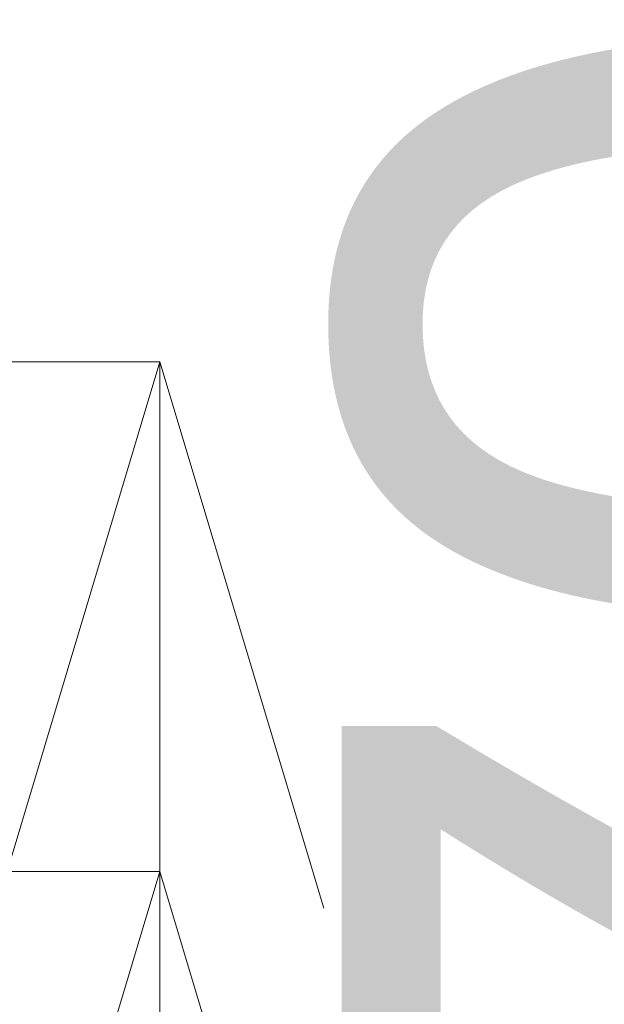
# Model space of a CAD drawing. Header units: millimetres. Extents: x -3490 to 61924, y -72580 to 6847.
# Tile 849 of 1056: x 27862 to 28022, y 364 to 634. Entities that reach past the tile are written whole.
import ezdxf

# ---------------------------------------------------------------- set-up
doc = ezdxf.new("R2010")
doc.units = ezdxf.units.MM
doc.layers.add('COTAS_P', color=1, linetype='Continuous', lineweight=0)
doc.dimstyles.new('R19_100', dxfattribs={"dimtxt": 250, "dimasz": 150, "dimexe": 150, "dimexo": 80, "dimgap": 100, "dimtad": 1, "dimtih": 1, "dimtoh": 1, "dimdsep": 46, "dimcen": 0.09, "dimadec": 0, "dimazin": 0, "dimtfac": 1, "dimtdec": 4, "dimtofl": 0, "dimtmove": 0, "dimatfit": 3, "dimfxl": 1, "dimtolj": 1, "dimtzin": 0, "dimarcsym": 0})

# ---------------------------------------------------------------- blocks, each defined once
blk = doc.blocks.new('DIM_R29_17')
at = {"layer": 'COTAS_P'}
for p, q in [((27500.07, 400), (27900.07, 400)), ((27900.07, 400), (27855.07, 250)), ((27900.07, 0), (27900.07, 400)), ((27900.07, 400), (27945.07, 250)), ((27900.07, 0), (27855.07, 150)), ((27900.07, 0), (27945.07, 150)), ((27500.07, 0), (27900.07, 0))]:
    blk.add_line(p, q, dxfattribs=at)
blk.add_text('400 P', height=250, rotation=90, dxfattribs=at).set_placement((27800.07, 200))
blk = doc.blocks.new('DIM_R29_18')
at = {"layer": 'COTAS_P'}
for p, q in [((27500.07, 540), (27900.07, 540)), ((27900.07, 540), (27855.07, 390)), ((27900.07, 0), (27900.07, 540)), ((27900.07, 540), (27945.07, 390)), ((27900.07, 0), (27855.07, 150)), ((27900.07, 0), (27945.07, 150)), ((27500.07, 0), (27900.07, 0))]:
    blk.add_line(p, q, dxfattribs=at)
blk.add_text('540 P', height=250, rotation=90, dxfattribs=at).set_placement((27800.07, 270))
blk = doc.blocks.new('DIM_R29_19')
at = {"layer": 'COTAS_P'}
for p, q in [((18820, 2240), (18619.96, 1362.51)), ((18619.96, 1362.51), (18776.21, 1373.05)), ((27699.96, -707.49), (18619.96, 1362.51)), ((18619.96, 1362.51), (18756.2, 1285.3)), ((27900, 170), (27699.96, -707.49)), ((27699.96, -707.49), (27563.71, -630.27)), ((27699.96, -707.49), (27543.71, -718.02))]:
    blk.add_line(p, q, dxfattribs=at)
blk.add_text('9312.96 P', height=250, rotation=167.1576, dxfattribs=at).set_placement((23137.73, 230.02))
blk = doc.blocks.new('DIM_R29_20')
at = {"layer": 'COTAS_P'}
for p, q in [((27900, 170), (28300, 170)), ((28300, 170), (28255, 20)), ((28300, 0), (28300, 170)), ((28300, 170), (28345, 20)), ((28300, 0), (28255, 150)), ((28300, 0), (28345, 150)), ((27900, 0), (28300, 0))]:
    blk.add_line(p, q, dxfattribs=at)
blk.add_text('170 P', height=250, rotation=90, dxfattribs=at).set_placement((28200, 85))

msp = doc.modelspace()

# ---------------------------------------------------------------- dimensions: what is measured, and where the dimension line sits
at = {"layer": 'COTAS_P'}
for p1, p2, distance, picture, middle in [((27900, 170), (18820, 2240), 900, 'DIM_R29_19', (23159.956, 327.514)), ((27500.067, 0), (27500.067, 540), -400, 'DIM_R29_18', (27900.067, 270)), ((27500.067, 0), (27500.067, 400), -400, 'DIM_R29_17', (27900.067, 200)), ((27900, 0), (27900, 170), -400, 'DIM_R29_20', (28300, 85))]:
    dim = msp.add_aligned_dim(p1=p1, p2=p2, distance=distance, text='<> P', dimstyle='R19_100', dxfattribs=at)
    dim.commit()
    dim.dimension.update_dxf_attribs({"geometry": picture, "text_midpoint": middle})

doc.saveas('drawing.dxf')
